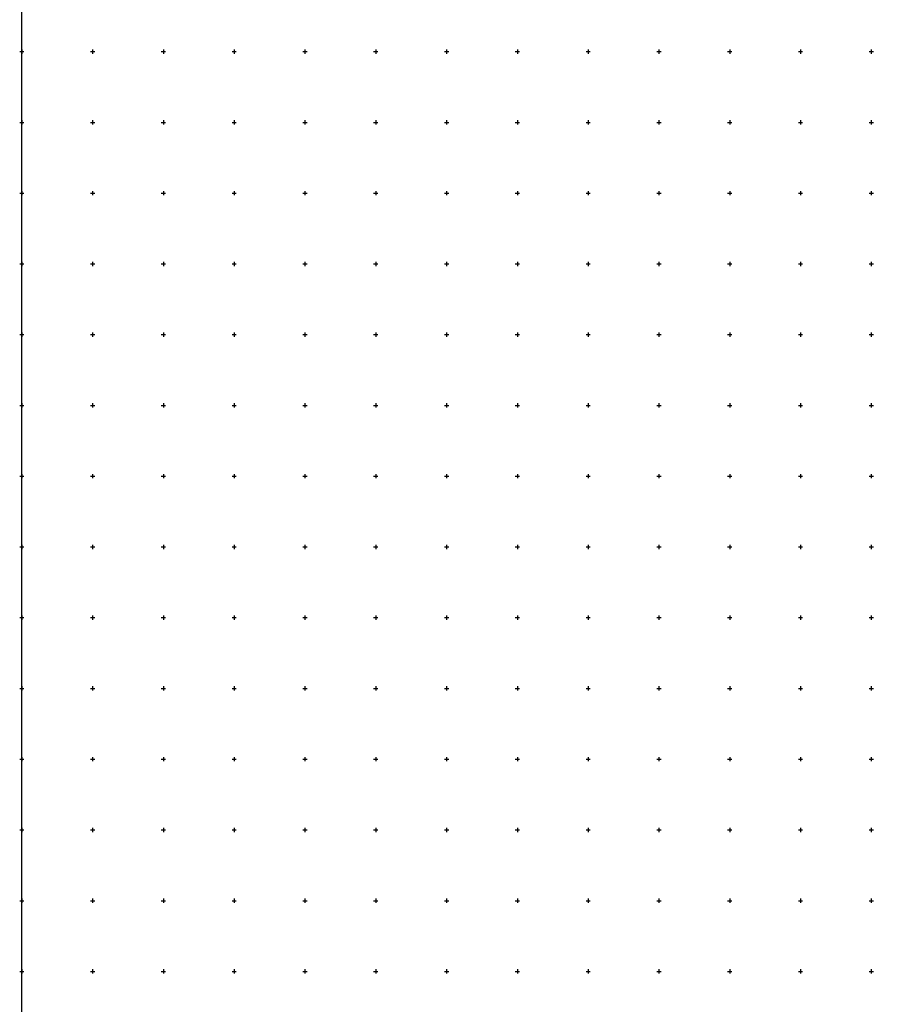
# Model space of a CAD drawing. Header units: metres. Extents: x 703769 to 722343, y 4313031 to 4317457.
# Tile 306 of 409: x 707527 to 708133, y 4314955 to 4315651. Entities that reach past the tile are written whole.
import ezdxf

# ---------------------------------------------------------------- set-up
doc = ezdxf.new("R2010")
doc.units = ezdxf.units.M
doc.header["$LTSCALE"] = 0.5
doc.layers.add('(001) Сетка', color=92, linetype='Continuous')
doc.layers.add('(002) Рамка', color=7, linetype='Continuous')

# ---------------------------------------------------------------- blocks, each defined once
blk = doc.blocks.new('Setka')
at = {"layer": '(001) Сетка'}
for p, q in [((-1.5, 0), (1.5, 0)), ((0, 1.5), (0, -1.5))]:
    blk.add_line(p, q, dxfattribs=at)

msp = doc.modelspace()

# ---------------------------------------------------------------- linework, layer by layer
at = {"layer": '(002) Рамка', "color": 0}
msp.add_lwpolyline([(707528.465, 4316578.456), (708928.465, 4316578.456), (708928.465, 4313678.456), (707528.465, 4313678.456)], close=True, dxfattribs=at)

# ---------------------------------------------------------------- block references
at = {"layer": '(001) Сетка'}
for p in [(707528.465, 4315628.456), (707578.465, 4315628.456), (707628.465, 4315628.456), (707678.465, 4315628.456), (707728.465, 4315628.456), (707778.465, 4315628.456), (707828.465, 4315628.456), (707878.465, 4315628.456), (707928.465, 4315628.456), (707978.465, 4315628.456), (708028.465, 4315628.456), (708078.465, 4315628.456), (708128.465, 4315628.456), (707528.465, 4315578.456), (707578.465, 4315578.456), (707628.465, 4315578.456), (707678.465, 4315578.456), (707728.465, 4315578.456), (707778.465, 4315578.456), (707828.465, 4315578.456), (707878.465, 4315578.456), (707928.465, 4315578.456), (707978.465, 4315578.456), (708028.465, 4315578.456), (708078.465, 4315578.456), (708128.465, 4315578.456), (707528.465, 4315528.456), (707578.465, 4315528.456), (707628.465, 4315528.456), (707678.465, 4315528.456), (707728.465, 4315528.456), (707778.465, 4315528.456), (707828.465, 4315528.456), (707878.465, 4315528.456), (707928.465, 4315528.456), (707978.465, 4315528.456), (708028.465, 4315528.456), (708078.465, 4315528.456), (708128.465, 4315528.456), (707528.465, 4315478.456), (707578.465, 4315478.456), (707628.465, 4315478.456), (707678.465, 4315478.456), (707728.465, 4315478.456), (707778.465, 4315478.456), (707828.465, 4315478.456), (707878.465, 4315478.456), (707928.465, 4315478.456), (707978.465, 4315478.456), (708028.465, 4315478.456), (708078.465, 4315478.456), (708128.465, 4315478.456), (707528.465, 4315428.456), (707578.465, 4315428.456), (707628.465, 4315428.456), (707678.465, 4315428.456), (707728.465, 4315428.456), (707778.465, 4315428.456), (707828.465, 4315428.456), (707878.465, 4315428.456), (707928.465, 4315428.456), (707978.465, 4315428.456), (708028.465, 4315428.456), (708078.465, 4315428.456), (708128.465, 4315428.456), (707528.465, 4315378.456), (707578.465, 4315378.456), (707628.465, 4315378.456), (707678.465, 4315378.456), (707728.465, 4315378.456), (707778.465, 4315378.456), (707828.465, 4315378.456), (707878.465, 4315378.456), (707928.465, 4315378.456), (707978.465, 4315378.456), (708028.465, 4315378.456), (708078.465, 4315378.456), (708128.465, 4315378.456), (707528.465, 4315328.456), (707578.465, 4315328.456), (707628.465, 4315328.456), (707678.465, 4315328.456), (707728.465, 4315328.456), (707778.465, 4315328.456), (707828.465, 4315328.456), (707878.465, 4315328.456), (707928.465, 4315328.456), (707978.465, 4315328.456), (708028.465, 4315328.456), (708078.465, 4315328.456), (708128.465, 4315328.456), (707528.465, 4315278.456), (707578.465, 4315278.456), (707628.465, 4315278.456), (707678.465, 4315278.456), (707728.465, 4315278.456), (707778.465, 4315278.456), (707828.465, 4315278.456), (707878.465, 4315278.456), (707928.465, 4315278.456), (707978.465, 4315278.456), (708028.465, 4315278.456), (708078.465, 4315278.456), (708128.465, 4315278.456), (707528.465, 4315228.456), (707578.465, 4315228.456), (707628.465, 4315228.456), (707678.465, 4315228.456), (707728.465, 4315228.456), (707778.465, 4315228.456), (707828.465, 4315228.456), (707878.465, 4315228.456), (707928.465, 4315228.456), (707978.465, 4315228.456), (708028.465, 4315228.456), (708078.465, 4315228.456), (708128.465, 4315228.456), (707528.465, 4315178.456), (707578.465, 4315178.456), (707628.465, 4315178.456), (707678.465, 4315178.456), (707728.465, 4315178.456), (707778.465, 4315178.456), (707828.465, 4315178.456), (707878.465, 4315178.456), (707928.465, 4315178.456), (707978.465, 4315178.456), (708028.465, 4315178.456), (708078.465, 4315178.456), (708128.465, 4315178.456), (707528.465, 4315128.456), (707578.465, 4315128.456), (707628.465, 4315128.456), (707678.465, 4315128.456), (707728.465, 4315128.456), (707778.465, 4315128.456), (707828.465, 4315128.456), (707878.465, 4315128.456), (707928.465, 4315128.456), (707978.465, 4315128.456), (708028.465, 4315128.456), (708078.465, 4315128.456), (708128.465, 4315128.456), (707528.465, 4315078.456), (707578.465, 4315078.456), (707628.465, 4315078.456), (707678.465, 4315078.456), (707728.465, 4315078.456), (707778.465, 4315078.456), (707828.465, 4315078.456), (707878.465, 4315078.456), (707928.465, 4315078.456), (707978.465, 4315078.456), (708028.465, 4315078.456), (708078.465, 4315078.456), (708128.465, 4315078.456), (707528.465, 4315028.456), (707578.465, 4315028.456), (707628.465, 4315028.456), (707678.465, 4315028.456), (707728.465, 4315028.456), (707778.465, 4315028.456), (707828.465, 4315028.456), (707878.465, 4315028.456), (707928.465, 4315028.456), (707978.465, 4315028.456), (708028.465, 4315028.456), (708078.465, 4315028.456), (708128.465, 4315028.456), (707528.465, 4314978.456), (707578.465, 4314978.456), (707628.465, 4314978.456), (707678.465, 4314978.456), (707728.465, 4314978.456), (707778.465, 4314978.456), (707828.465, 4314978.456), (707878.465, 4314978.456), (707928.465, 4314978.456), (707978.465, 4314978.456), (708028.465, 4314978.456), (708078.465, 4314978.456), (708128.465, 4314978.456)]:
    msp.add_blockref('Setka', p, dxfattribs=at)

doc.saveas('drawing.dxf')
